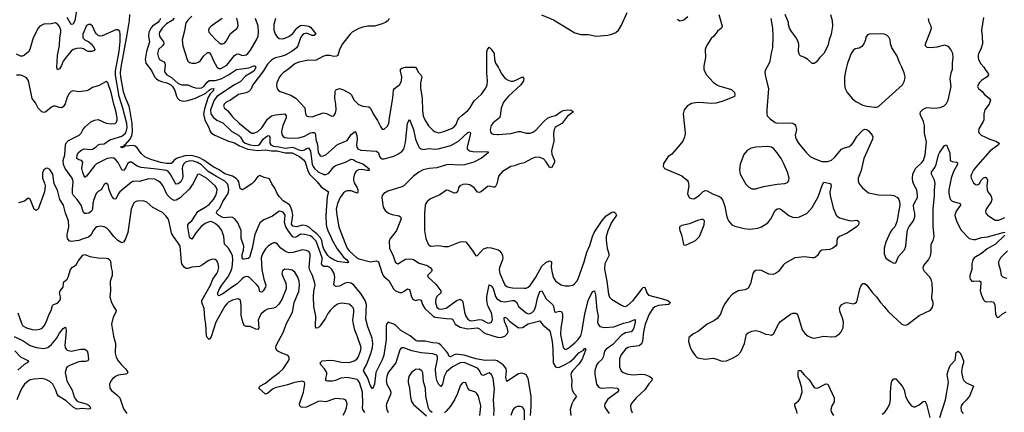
# Model space of a CAD drawing. Header units: inches. Extents: x 1649636 to 1815363, y 506543 to 641975.
# Tile 534 of 656: x 1745082 to 1755205, y 562702 to 566738. Entities that reach past the tile are written whole.
import ezdxf

# ---------------------------------------------------------------- set-up
doc = ezdxf.new("R2010")
doc.units = ezdxf.units.IN
doc.header["$MEASUREMENT"] = 0
doc.layers.add('B7546', color=7, linetype='Continuous')
doc.layers.add('B7556', color=7, linetype='Continuous')

msp = doc.modelspace()

# ---------------------------------------------------------------- linework, layer by layer
at = {"layer": 'B7546', "color": 5}
for points, elevation in [([(1745664, 566830), (1745650, 566728), (1745630, 566692), (1745610, 566689), (1745570, 566761)], 420), ([(1746530, 566750), (1746520, 566730), (1746502, 566710), (1746448, 566670), (1746430, 566650), (1746410, 566610), (1746406, 566570), (1746416, 566510), (1746385, 566410), (1746370, 566330), (1746377, 566290), (1746437, 566217), (1746468, 566150), (1746489, 566129), (1746513, 566113), (1746541, 566101), (1746595, 566090), (1746635, 566070), (1746653, 566050), (1746677, 566010), (1746693, 565953), (1746704, 565930), (1746726, 565910), (1746750, 565903), (1746770, 565901), (1746810, 565906), (1746890, 565931), (1746996, 565984), (1747030, 566014), (1747050, 566026), (1747081, 566030), (1747075, 566025), (1747074, 566010), (1747042, 565978), (1747020, 565940), (1746980, 565820), (1746972, 565770), (1746985, 565705), (1747026, 565630), (1747040, 565590), (1747055, 565570), (1747087, 565550), (1747227, 565490), (1747290, 565473), (1747341, 565441), (1747427, 565407), (1747530, 565394), (1747610, 565399), (1747671, 565391), (1747730, 565390), (1747810, 565369), (1747884, 565370), (1747958, 565330), (1747999, 565299), (1748016, 565276), (1748043, 565183), (1748065, 565145), (1748139, 565070), (1748180, 565020), (1748256, 564970), (1748244, 564916), (1748228, 564730), (1748233, 564633), (1748240, 564600), (1748255, 564555), (1748270, 564531), (1748293, 564473), (1748344, 564384), (1748415, 564295), (1748446, 564270), (1748455, 564255), (1748467, 564250), (1748459, 564241), (1748450, 564240), (1748350, 564252), (1748310, 564268), (1748270, 564292), (1748250, 564314), (1748210, 564379), (1748197, 564410), (1748188, 564470), (1748175, 564495), (1748137, 564537), (1748093, 564570), (1748062, 564602), (1748030, 564619), (1747994, 564626), (1747976, 564624), (1747930, 564608), (1747890, 564614), (1747876, 564636), (1747889, 564730), (1747884, 564770), (1747871, 564811), (1747854, 564834), (1747790, 564877), (1747750, 564919), (1747728, 564950), (1747705, 565005), (1747674, 565050), (1747650, 565101), (1747595, 565115), (1747550, 565136), (1747530, 565126), (1747490, 565072), (1747467, 565050), (1747390, 564998), (1747370, 564989), (1747350, 565003), (1747333, 565073), (1747324, 565090), (1747306, 565106), (1747268, 565128), (1747190, 565154), (1747134, 565194), (1747070, 565225), (1746974, 565294), (1746923, 565322), (1746850, 565342), (1746780, 565340), (1746694, 565310), (1746668, 565290), (1746650, 565266), (1746640, 565260), (1746590, 565260), (1746533, 565270), (1746430, 565300), (1746369, 565329), (1746330, 565361), (1746290, 565422), (1746270, 565438), (1746250, 565444), (1746161, 565439), (1746159, 565430), (1746150, 565426), (1746130, 565421), (1746125, 565425), (1746122, 565430), (1746130, 565435), (1746159, 565441), (1746157, 565450), (1746170, 565455), (1746215, 565505), (1746236, 565544), (1746243, 565590), (1746237, 565670), (1746215, 565815), (1746206, 565850), (1746170, 565934), (1746150, 565997), (1746120, 566150), (1746117, 566190), (1746124, 566250), (1746187, 566587), (1746209, 566730), (1746213, 566790)], 420), ([(1746670, 566752), (1746650, 566728), (1746590, 566696), (1746545, 566650), (1746519, 566610), (1746515, 566590), (1746518, 566570), (1746528, 566550), (1746561, 566510), (1746562, 566490), (1746549, 566470), (1746510, 566430), (1746500, 566390), (1746507, 566350), (1746520, 566330), (1746563, 566303), (1746575, 566290), (1746578, 566270), (1746571, 566210), (1746578, 566190), (1746596, 566170), (1746642, 566142), (1746710, 566082), (1746750, 566067), (1746810, 566069), (1746865, 566045), (1746890, 566039), (1746930, 566034), (1746950, 566037), (1746974, 566050), (1747010, 566096), (1747030, 566112), (1747090, 566113), (1747152, 566130), (1747229, 566170), (1747310, 566226), (1747437, 566243), (1747490, 566262), (1747502, 566262), (1747508, 566248), (1747490, 566208), (1747402, 566158), (1747350, 566099), (1747290, 566068), (1747110, 565947), (1747082, 565910), (1747045, 565810), (1747047, 565770), (1747070, 565735), (1747110, 565706), (1747170, 565677), (1747261, 565590), (1747332, 565550), (1747351, 565531), (1747375, 565490), (1747400, 565470), (1747450, 565450), (1747495, 565445), (1747532, 565448), (1747550, 565459), (1747586, 565510), (1747608, 565530), (1747630, 565545), (1747648, 565548), (1747654, 565530), (1747652, 565470), (1747662, 565450), (1747690, 565437), (1747750, 565431), (1747810, 565417), (1747890, 565426), (1747950, 565401), (1747985, 565395), (1748010, 565401), (1748030, 565414), (1748050, 565421), (1748070, 565386), (1748090, 565252), (1748098, 565230), (1748112, 565210), (1748150, 565175), (1748210, 565148), (1748230, 565147), (1748259, 565161), (1748310, 565225), (1748330, 565240), (1748430, 565273), (1748490, 565304), (1748510, 565300), (1748540, 565280), (1748610, 565256), (1748670, 565210), (1748674, 565194), (1748679, 565190), (1748672, 565188), (1748650, 565187), (1748598, 565198), (1748565, 565195), (1748540, 565180), (1748525, 565155), (1748513, 565110), (1748513, 565090), (1748522, 565062), (1748552, 565008), (1748558, 564990), (1748558, 564962), (1748550, 564955), (1748490, 564979), (1748450, 564979), (1748430, 564972), (1748410, 564957), (1748377, 564910), (1748349, 564850), (1748337, 564790), (1748342, 564730), (1748363, 564610), (1748375, 564570), (1748432, 564430), (1748450, 564391), (1748470, 564362), (1748548, 564290), (1748570, 564280), (1748690, 564248), (1748750, 564260), (1748770, 564250), (1748802, 564150), (1748820, 564110), (1748830, 564094), (1748876, 564056), (1748924, 563970), (1748946, 563950), (1748990, 563934), (1749010, 563935), (1749034, 563946), (1749070, 563972), (1749086, 563966), (1749093, 563953), (1749110, 563890), (1749124, 563864), (1749150, 563852), (1749190, 563862), (1749210, 563854), (1749224, 563810), (1749247, 563770), (1749330, 563693), (1749350, 563681), (1749470, 563666), (1749524, 563664), (1749535, 563655), (1749560, 563610), (1749610, 563579), (1749690, 563561), (1749790, 563570), (1749810, 563560), (1749846, 563526), (1749870, 563512), (1749990, 563475), (1750000, 563474)], 440), ([(1746850, 566774), (1746810, 566734), (1746794, 566710), (1746786, 566690), (1746777, 566623), (1746753, 566530), (1746758, 566470), (1746802, 566330), (1746812, 566312), (1746830, 566299), (1746850, 566292), (1746890, 566290), (1746920, 566300), (1746942, 566318), (1746975, 566365), (1747005, 566395), (1747010, 566400), (1747030, 566400), (1747050, 566374), (1747070, 566323), (1747110, 566252), (1747130, 566235), (1747150, 566236), (1747210, 566272), (1747290, 566370), (1747310, 566385), (1747330, 566387), (1747370, 566369), (1747410, 566378), (1747428, 566390), (1747455, 566425), (1747515, 566530), (1747532, 566570), (1747536, 566610), (1747532, 566670), (1747505, 566750)], 460), ([(1747164, 566750), (1747049, 566670), (1747029, 566650), (1747022, 566630), (1747027, 566610), (1747090, 566538), (1747130, 566502), (1747150, 566490), (1747170, 566489), (1747190, 566500), (1747203, 566517), (1747250, 566597), (1747314, 566646), (1747327, 566670), (1747325, 566710), (1747315, 566755)], 480), ([(1747712, 566750), (1747694, 566690), (1747695, 566630), (1747710, 566585), (1747730, 566560), (1747750, 566546), (1747790, 566541), (1747850, 566566), (1747890, 566597), (1747930, 566650), (1747950, 566669), (1747970, 566679), (1747990, 566683), (1748053, 566673), (1748070, 566660), (1748112, 566610), (1748128, 566590), (1748110, 566576), (1748090, 566576), (1748030, 566598), (1748006, 566594), (1747990, 566581), (1747970, 566553), (1747940, 566470), (1747928, 566450), (1747907, 566430), (1747874, 566406), (1747810, 566372), (1747770, 566358), (1747713, 566347), (1747690, 566336), (1747670, 566321), (1747630, 566281), (1747587, 566213), (1747480, 566070), (1747458, 566022), (1747439, 566001), (1747410, 565987), (1747330, 565970), (1747250, 565912), (1747205, 565890), (1747183, 565870), (1747176, 565850), (1747186, 565830), (1747221, 565801), (1747270, 565739), (1747340, 565670), (1747450, 565581), (1747470, 565572), (1747490, 565571), (1747530, 565587), (1747570, 565627), (1747630, 565716), (1747670, 565750), (1747710, 565761), (1747809, 565769), (1747823, 565750), (1747820, 565730), (1747786, 565650), (1747775, 565590), (1747778, 565558), (1747790, 565537), (1747808, 565528), (1747861, 565521), (1747950, 565524), (1748010, 565539), (1748070, 565574), (1748090, 565580), (1748110, 565577), (1748118, 565570), (1748124, 565550), (1748127, 565510), (1748143, 565450), (1748152, 565372), (1748170, 565338), (1748190, 565335), (1748230, 565350), (1748350, 565456), (1748450, 565496), (1748490, 565557), (1748530, 565588), (1748538, 565578), (1748547, 565547), (1748551, 565510), (1748545, 565450), (1748548, 565428), (1748559, 565410), (1748590, 565398), (1748750, 565386), (1748771, 565371), (1748781, 565330), (1748790, 565318), (1748810, 565309), (1748830, 565308), (1748930, 565336), (1748970, 565354), (1749010, 565384), (1749030, 565408), (1749050, 565475), (1749070, 565676), (1749090, 565713), (1749132, 565610), (1749152, 565510), (1749176, 565450), (1749190, 565424), (1749209, 565409), (1749225, 565405), (1749290, 565413), (1749350, 565407), (1749383, 565410), (1749514, 565446), (1749592, 565488), (1749690, 565579), (1749710, 565585), (1749715, 565570), (1749714, 565550), (1749684, 565430), (1749684, 565410), (1749705, 565390), (1749742, 565382), (1749830, 565378), (1749884, 565384), (1749898, 565378), (1749899, 565370), (1749894, 565366), (1749830, 565316), (1749750, 565273), (1749655, 565245), (1749590, 565241), (1749510, 565248), (1749470, 565246), (1749370, 565215), (1749290, 565209), (1749230, 565194), (1749187, 565170), (1749130, 565130), (1749030, 565029), (1749010, 565019), (1748866, 564974), (1748825, 564950), (1748809, 564931), (1748806, 564910), (1748819, 564810), (1748838, 564778), (1748875, 564750), (1748910, 564737), (1748982, 564722), (1748997, 564710), (1749005, 564690), (1748956, 564570), (1748930, 564532), (1748891, 564489), (1748880, 564460), (1748884, 564390), (1748923, 564310), (1748943, 564250), (1748950, 564239), (1748970, 564230), (1749050, 564278), (1749101, 564281), (1749130, 564273), (1749190, 564236), (1749270, 564210), (1749303, 564190), (1749320, 564170), (1749319, 564161), (1749316, 564150), (1749276, 564110), (1749282, 564090), (1749360, 564020), (1749412, 563950), (1749410, 563930), (1749370, 563891), (1749360, 563870), (1749357, 563830), (1749370, 563783), (1749390, 563767), (1749410, 563764), (1749466, 563774), (1749570, 563848), (1749610, 563866), (1749630, 563853), (1749637, 563837), (1749654, 563730), (1749668, 563690), (1749690, 563660), (1749710, 563646), (1749730, 563644), (1749810, 563658), (1749833, 563653), (1749890, 563622), (1749910, 563620), (1749933, 563630), (1749942, 563658), (1749936, 563710), (1749930, 563730), (1749896, 563796), (1749884, 563850), (1749886, 563894), (1749910, 564013), (1749930, 564004), (1749950, 563976), (1749972, 563892), (1749990, 563867), (1750000, 563862)], 460), ([(1748881, 566750), (1748871, 566730), (1748843, 566710), (1748810, 566694), (1748730, 566672), (1748662, 566670), (1748610, 566661), (1748570, 566646), (1748501, 566610), (1748480, 566590), (1748399, 566490), (1748370, 566430), (1748352, 566370), (1748338, 566362), (1748310, 566359), (1748270, 566369), (1748230, 566369), (1748200, 566360), (1748130, 566322), (1748110, 566318), (1748050, 566321), (1747950, 566300), (1747910, 566283), (1747850, 566233), (1747790, 566191), (1747769, 566170), (1747753, 566150), (1747726, 566090), (1747722, 566062), (1747728, 566028), (1747742, 566010), (1747759, 565999), (1747870, 565962), (1747920, 565930), (1748013, 565833), (1748020, 565770), (1748031, 565750), (1748050, 565742), (1748090, 565740), (1748190, 565777), (1748210, 565779), (1748235, 565775), (1748290, 565747), (1748310, 565751), (1748330, 565778), (1748336, 565810), (1748333, 565870), (1748322, 565930), (1748325, 565995), (1748330, 566011), (1748340, 566020), (1748370, 566030), (1748410, 566016), (1748479, 565979), (1748489, 565969), (1748519, 565910), (1748566, 565866), (1748610, 565850), (1748670, 565842), (1748688, 565830), (1748716, 565770), (1748762, 565702), (1748790, 565639), (1748810, 565614), (1748830, 565611), (1748861, 565639), (1748877, 565670), (1748883, 565730), (1748918, 565930), (1748926, 566014), (1748934, 566030), (1748989, 566071), (1749007, 566110), (1749010, 566150), (1748998, 566210), (1748998, 566230), (1749010, 566239), (1749050, 566249), (1749150, 566250), (1749165, 566230), (1749179, 566199), (1749205, 566170), (1749215, 566150), (1749204, 566090), (1749203, 566037), (1749218, 565930), (1749222, 565802), (1749231, 565750), (1749246, 565710), (1749286, 565646), (1749330, 565602), (1749348, 565590), (1749390, 565576), (1749444, 565590), (1749520, 565620), (1749550, 565637), (1749570, 565662), (1749588, 565710), (1749601, 565730), (1749630, 565758), (1749690, 565805), (1749711, 565830), (1749755, 565905), (1749830, 565974), (1749872, 566030), (1749887, 566070), (1749892, 566110), (1749886, 566190), (1749884, 566410), (1749890, 566430), (1749910, 566454), (1749930, 566435), (1749961, 566390), (1749962, 566330), (1749975, 566290), (1750000, 566250)], 480), ([(1750000, 563224), (1749990, 563231), (1749962, 563238), (1749866, 563234), (1749770, 563251), (1749650, 563288), (1749590, 563298), (1749570, 563299), (1749547, 563293), (1749510, 563271), (1749497, 563277), (1749484, 563310), (1749468, 563330), (1749412, 563392), (1749390, 563408), (1749370, 563414), (1749330, 563416), (1749250, 563434), (1749173, 563433), (1749157, 563437), (1749096, 563490), (1749002, 563542), (1748950, 563594), (1748930, 563607), (1748870, 563630), (1748852, 563610), (1748848, 563592), (1748851, 563450), (1748827, 563290), (1748810, 563243), (1748744, 563110), (1748729, 562991), (1748710, 562944), (1748690, 562973), (1748659, 563059), (1748615, 563130), (1748622, 563150), (1748648, 563191), (1748693, 563307), (1748710, 563370), (1748714, 563410), (1748705, 563465), (1748660, 563580), (1748641, 563661), (1748646, 563810), (1748635, 563850), (1748590, 563925), (1748517, 564010), (1748490, 564029), (1748450, 564037), (1748429, 564031), (1748370, 564000), (1748335, 563995), (1748321, 564001), (1748313, 564013), (1748323, 564090), (1748315, 564130), (1748290, 564169), (1748270, 564190), (1748250, 564201), (1748210, 564200), (1748190, 564210), (1748183, 564230), (1748191, 564269), (1748190, 564290), (1748130, 564461), (1748090, 564503), (1748070, 564515), (1748010, 564531), (1747970, 564533), (1747930, 564507), (1747910, 564500), (1747890, 564507), (1747844, 564564), (1747817, 564610), (1747805, 564655), (1747812, 564730), (1747790, 564758), (1747770, 564767), (1747750, 564769), (1747682, 564718), (1747590, 564682), (1747552, 564650), (1747500, 564530), (1747473, 564390), (1747445, 564295), (1747430, 564284), (1747390, 564276), (1747378, 564278), (1747369, 564289), (1747370, 564326), (1747382, 564370), (1747385, 564410), (1747360, 564490), (1747358, 564570), (1747323, 564650), (1747292, 564690), (1747270, 564703), (1747247, 564707), (1747190, 564702), (1747170, 564704), (1747125, 564730), (1747104, 564750), (1747108, 564770), (1747139, 564801), (1747171, 564870), (1747225, 564950), (1747233, 564990), (1747226, 565030), (1747217, 565050), (1747190, 565079), (1747105, 565125), (1747019, 565179), (1746950, 565246), (1746911, 565270), (1746870, 565283), (1746830, 565287), (1746787, 565273), (1746766, 565254), (1746755, 565230), (1746752, 565210), (1746758, 565130), (1746754, 565106), (1746739, 565070), (1746710, 565050), (1746690, 565049), (1746680, 565060), (1746630, 565152), (1746610, 565175), (1746590, 565187), (1746490, 565202), (1746330, 565219), (1746290, 565234), (1746230, 565273), (1746210, 565275), (1746190, 565258), (1746168, 565212), (1746149, 565189), (1746130, 565194), (1746093, 565270), (1746070, 565298), (1746050, 565313), (1746030, 565318), (1745982, 565310), (1745870, 565256), (1745850, 565237), (1745770, 565130), (1745750, 565116), (1745730, 565167), (1745721, 565210), (1745730, 565272), (1745716, 565290), (1745690, 565296), (1745670, 565310), (1745673, 565350), (1745686, 565374), (1745710, 565395), (1745746, 565410), (1745810, 565402), (1745830, 565407), (1745868, 565430), (1745890, 565451), (1745910, 565458), (1745950, 565462), (1746010, 565502), (1746130, 565542), (1746150, 565553), (1746168, 565570), (1746181, 565599), (1746186, 565630), (1746183, 565670), (1746142, 565830), (1746103, 565950), (1746066, 566166), (1746068, 566212), (1746103, 566410), (1746115, 566515), (1746115, 566590), (1746110, 566615), (1746103, 566623), (1746090, 566632), (1746070, 566632), (1745930, 566571), (1745910, 566570), (1745890, 566574), (1745871, 566591), (1745858, 566610), (1745830, 566670), (1745810, 566689), (1745790, 566690), (1745770, 566677), (1745730, 566590), (1745730, 566550), (1745750, 566530), (1745791, 566511), (1745818, 566490), (1745848, 566450), (1745854, 566430), (1745850, 566421), (1745822, 566410), (1745790, 566410), (1745770, 566417), (1745738, 566438), (1745710, 566445), (1745670, 566441), (1745632, 566430), (1745610, 566413), (1745573, 566370), (1745528, 566310), (1745510, 566266), (1745490, 566234), (1745470, 566221), (1745465, 566245), (1745469, 566370), (1745491, 566471), (1745495, 566550), (1745505, 566610), (1745504, 566630), (1745490, 566668), (1745470, 566693), (1745450, 566705), (1745405, 566695), (1745330, 566692), (1745288, 566672), (1745270, 566650), (1745219, 566550), (1745185, 566430), (1745171, 566409), (1745130, 566372), (1745110, 566363), (1745090, 566364), (1745050, 566383)], 440), ([(1748630, 562699), (1748610, 562730), (1748606, 562750), (1748611, 562790), (1748606, 562910), (1748574, 563010), (1748561, 563030), (1748550, 563038), (1748450, 563060), (1748385, 563055), (1748328, 563030), (1748298, 563022), (1748250, 563022), (1748230, 563030), (1748228, 563050), (1748241, 563090), (1748239, 563110), (1748215, 563150), (1748179, 563190), (1748171, 563210), (1748190, 563230), (1748270, 563237), (1748310, 563234), (1748390, 563217), (1748470, 563214), (1748521, 563230), (1748547, 563250), (1748561, 563270), (1748586, 563330), (1748591, 563370), (1748551, 563490), (1748527, 563547), (1748512, 563610), (1748507, 563650), (1748518, 563730), (1748516, 563756), (1748512, 563772), (1748498, 563790), (1748470, 563813), (1748390, 563823), (1748350, 563813), (1748310, 563788), (1748273, 563750), (1748250, 563717), (1748226, 563670), (1748170, 563590), (1748150, 563570), (1748126, 563566), (1748122, 563590), (1748126, 563690), (1748107, 563790), (1748103, 563890), (1748106, 563946), (1748118, 564010), (1748116, 564030), (1748091, 564110), (1748064, 564164), (1748057, 564190), (1748069, 564310), (1748067, 564330), (1748055, 564355), (1748027, 564367), (1747990, 564371), (1747890, 564344), (1747850, 564343), (1747815, 564355), (1747790, 564371), (1747767, 564390), (1747732, 564432), (1747720, 564440), (1747710, 564445), (1747690, 564444), (1747670, 564435), (1747632, 564408), (1747610, 564382), (1747579, 564330), (1747564, 564290), (1747571, 564169), (1747590, 564070), (1747611, 564010), (1747608, 563990), (1747586, 563950), (1747570, 563936), (1747550, 563939), (1747539, 563990), (1747524, 564010), (1747450, 564080), (1747430, 564094), (1747410, 564098), (1747390, 564090), (1747370, 564074), (1747318, 564022), (1747268, 563992), (1747170, 563920), (1747130, 563900), (1747120, 563910), (1747120, 563930), (1747136, 563970), (1747159, 564010), (1747222, 564090), (1747253, 564150), (1747265, 564190), (1747273, 564270), (1747269, 564310), (1747254, 564350), (1747228, 564388), (1747187, 564430), (1747180, 564510), (1747160, 564570), (1747131, 564610), (1747090, 564644), (1747050, 564662), (1747030, 564660), (1746990, 564643), (1746949, 564611), (1746897, 564550), (1746850, 564481), (1746830, 564494), (1746826, 564506), (1746810, 564610), (1746810, 564630), (1746825, 564650), (1746850, 564670), (1746913, 564767), (1746988, 564810), (1747030, 564840), (1747075, 564890), (1747098, 564930), (1747110, 564970), (1747111, 564990), (1747105, 565010), (1747092, 565030), (1747003, 565110), (1746930, 565149), (1746910, 565147), (1746866, 565054), (1746825, 564995), (1746732, 564908), (1746690, 564882), (1746670, 564880), (1746638, 564898), (1746599, 564939), (1746554, 565034), (1746530, 565066), (1746503, 565083), (1746470, 565097), (1746410, 565102), (1746310, 565076), (1746250, 565078), (1746230, 565069), (1746112, 564968), (1746098, 564950), (1746070, 564893), (1746050, 564895), (1746030, 564924), (1746003, 564990), (1745990, 565041), (1745970, 565057), (1745950, 565044), (1745918, 564990), (1745888, 564972), (1745868, 564952), (1745840, 564880), (1745834, 564850), (1745830, 564790), (1745821, 564770), (1745791, 564750), (1745770, 564746), (1745750, 564745), (1745737, 564757), (1745712, 564832), (1745674, 564890), (1745636, 564930), (1745626, 564950), (1745624, 564996), (1745631, 565070), (1745629, 565090), (1745621, 565110), (1745548, 565208), (1745532, 565250), (1745530, 565290), (1745545, 565350), (1745554, 565450), (1745564, 565476), (1745585, 565495), (1745694, 565550), (1745715, 565570), (1745730, 565607), (1745750, 565633), (1745813, 565687), (1745850, 565704), (1745890, 565712), (1745970, 565676), (1746030, 565666), (1746063, 565670), (1746077, 565683), (1746083, 565710), (1746083, 565730), (1746070, 565802), (1746048, 565868), (1746023, 565990), (1745989, 566090), (1745970, 566102), (1745897, 566063), (1745830, 566041), (1745790, 566014), (1745770, 566006), (1745690, 565998), (1745630, 566008), (1745610, 566001), (1745590, 565978), (1745570, 565942), (1745548, 565872), (1745530, 565842), (1745510, 565833), (1745490, 565835), (1745450, 565848), (1745430, 565848), (1745410, 565840), (1745351, 565790), (1745330, 565783), (1745310, 565790), (1745270, 565829), (1745245, 565885), (1745210, 565928), (1745177, 566097), (1745170, 566116), (1745150, 566140), (1745119, 566159), (1745090, 566167), (1745050, 566168)], 460), ([(1750000, 565718), (1749950, 565678), (1749928, 565650), (1749920, 565610), (1749921, 565590), (1749930, 565570), (1749950, 565560), (1749990, 565558), (1750000, 565559)], 480), ([(1748406, 562674), (1748427, 562710), (1748443, 562750), (1748448, 562790), (1748439, 562819), (1748430, 562831), (1748410, 562838), (1748330, 562844), (1748230, 562810), (1748170, 562816), (1748150, 562813), (1748030, 562754), (1747992, 562752), (1747976, 562756), (1747961, 562770), (1747959, 562790), (1747998, 562910), (1748013, 562990), (1748011, 563011), (1747990, 563024), (1747906, 563010), (1747836, 562984), (1747707, 562953), (1747681, 562939), (1747630, 562896), (1747610, 562890), (1747539, 562950), (1747549, 562970), (1747610, 563002), (1747670, 563053), (1747751, 563110), (1747790, 563150), (1747844, 563230), (1747852, 563250), (1747852, 563270), (1747843, 563283), (1747831, 563291), (1747770, 563312), (1747735, 563330), (1747717, 563350), (1747714, 563370), (1747720, 563390), (1747793, 563530), (1747822, 563610), (1747888, 563730), (1747903, 563830), (1747950, 563944), (1747959, 564010), (1747956, 564050), (1747943, 564090), (1747910, 564144), (1747882, 564162), (1747849, 564171), (1747808, 564172), (1747785, 564155), (1747778, 564130), (1747782, 564110), (1747819, 564030), (1747823, 563990), (1747820, 563970), (1747777, 563863), (1747747, 563813), (1747716, 563784), (1747690, 563773), (1747630, 563764), (1747605, 563750), (1747566, 563714), (1747550, 563690), (1747535, 563650), (1747539, 563570), (1747530, 563555), (1747510, 563558), (1747450, 563583), (1747410, 563583), (1747390, 563593), (1747376, 563630), (1747360, 563700), (1747359, 563799), (1747352, 563852), (1747330, 563870), (1747310, 563867), (1747270, 563854), (1747230, 563834), (1747210, 563818), (1747190, 563793), (1747097, 563630), (1747050, 563477), (1747030, 563452), (1747010, 563470), (1747003, 563490), (1746997, 563610), (1746985, 563670), (1746978, 563770), (1746953, 563830), (1746953, 563850), (1747043, 564010), (1747068, 564072), (1747110, 564129), (1747119, 564150), (1747129, 564190), (1747122, 564230), (1747110, 564258), (1747090, 564274), (1747062, 564278), (1747020, 564260), (1746962, 564218), (1746930, 564201), (1746850, 564195), (1746810, 564182), (1746790, 564182), (1746774, 564194), (1746750, 564228), (1746745, 564245), (1746730, 564410), (1746708, 564448), (1746662, 564510), (1746644, 564544), (1746620, 564660), (1746608, 564690), (1746583, 564723), (1746550, 564755), (1746450, 564808), (1746390, 564864), (1746350, 564877), (1746288, 564872), (1746270, 564866), (1746250, 564849), (1746229, 564790), (1746192, 564550), (1746170, 564484), (1746150, 564450), (1746130, 564445), (1746090, 564470), (1746050, 564508), (1746002, 564570), (1745976, 564596), (1745949, 564609), (1745910, 564615), (1745876, 564610), (1745861, 564599), (1745838, 564570), (1745815, 564525), (1745790, 564501), (1745734, 564486), (1745690, 564469), (1745610, 564458), (1745590, 564466), (1745573, 564490), (1745568, 564510), (1745569, 564530), (1745588, 564610), (1745584, 564670), (1745554, 564750), (1745532, 564830), (1745493, 564890), (1745470, 564987), (1745435, 565050), (1745422, 565150), (1745390, 565199), (1745368, 565212), (1745350, 565209), (1745330, 565193), (1745316, 565164), (1745316, 565110), (1745337, 565057), (1745342, 565030), (1745338, 564970), (1745270, 564789), (1745250, 564776), (1745230, 564789), (1745190, 564893), (1745170, 564904), (1745130, 564871), (1745070, 564857)], 480), ([(1750000, 565113), (1749987, 565050), (1749970, 565017), (1749950, 565017), (1749910, 565028), (1749890, 565024), (1749830, 564971), (1749810, 564960), (1749790, 564965), (1749753, 565010), (1749710, 565040), (1749670, 565047), (1749637, 565043), (1749608, 565030), (1749594, 565010), (1749582, 564970), (1749570, 564958), (1749550, 564956), (1749490, 564983), (1749470, 564984), (1749401, 564939), (1749304, 564896), (1749270, 564869), (1749258, 564850), (1749252, 564828), (1749245, 564750), (1749242, 564570), (1749256, 564490), (1749282, 564430), (1749290, 564419), (1749310, 564409), (1749390, 564417), (1749450, 564406), (1749490, 564406), (1749610, 564454), (1749630, 564459), (1749670, 564455), (1749734, 564370), (1749770, 564311), (1749790, 564315), (1749850, 564381), (1749890, 564398), (1749930, 564394), (1750000, 564371)], 480), ([(1745064, 563724), (1745099, 563619), (1745114, 563590), (1745150, 563569), (1745210, 563555), (1745250, 563550), (1745290, 563556), (1745312, 563568), (1745334, 563590), (1745355, 563630), (1745383, 563710), (1745406, 563750), (1745419, 563801), (1745428, 563812), (1745470, 563823), (1745493, 563850), (1745500, 563870), (1745500, 563890), (1745491, 563930), (1745496, 563950), (1745528, 563990), (1745531, 564029), (1745537, 564043), (1745568, 564070), (1745580, 564090), (1745603, 564170), (1745626, 564194), (1745662, 564218), (1745684, 564256), (1745730, 564316), (1745750, 564324), (1745804, 564304), (1745889, 564289), (1745970, 564288), (1745990, 564283), (1746007, 564270), (1746016, 564256), (1746022, 564190), (1746032, 564150), (1746032, 564110), (1746013, 564047), (1746014, 563950), (1746010, 563890), (1746023, 563843), (1746046, 563790), (1746073, 563750), (1746070, 563730), (1746041, 563679), (1746027, 563610), (1746046, 563486), (1746067, 563410), (1746062, 563310), (1746073, 563270), (1746094, 563230), (1746127, 563190), (1746170, 563150), (1746187, 563130), (1746194, 563110), (1746181, 563099), (1746170, 563096), (1746095, 563085), (1746068, 563072), (1746040, 563050), (1746022, 563030), (1746006, 562990), (1746007, 562950), (1746025, 562925), (1746082, 562882), (1746110, 562850), (1746150, 562738), (1746183, 562690)], 480), ([(1745023, 563483), (1745116, 563436), (1745190, 563388), (1745250, 563368), (1745330, 563358), (1745370, 563368), (1745410, 563400), (1745460, 563460), (1745490, 563517), (1745530, 563564), (1745550, 563577), (1745555, 563570), (1745558, 563538), (1745545, 563390), (1745549, 563369), (1745561, 563350), (1745570, 563342), (1745610, 563330), (1745710, 563350), (1745750, 563350), (1745774, 563334), (1745782, 563310), (1745788, 563250), (1745781, 563230), (1745757, 563223), (1745710, 563225), (1745690, 563221), (1745595, 563185), (1745571, 563170), (1745562, 563158), (1745548, 563110), (1745567, 563027), (1745620, 562930), (1745642, 562862), (1745657, 562837), (1745670, 562821), (1745690, 562809), (1745766, 562790), (1745790, 562776), (1745799, 562770), (1745810, 562750), (1745803, 562737), (1745790, 562733), (1745730, 562740), (1745670, 562736), (1745630, 562755), (1745559, 562819), (1745481, 562870), (1745468, 562888), (1745453, 562930), (1745421, 562990), (1745390, 563018), (1745350, 563040), (1745310, 563049), (1745230, 563044), (1745190, 563035), (1745170, 563024), (1745130, 562990), (1745110, 562961), (1745090, 562923), (1745053, 562830)], 460), ([(1745030, 563335), (1745090, 563272), (1745171, 563230), (1745159, 563210), (1745126, 563194), (1745063, 563137)], 440), ([(1749958, 562670), (1749959, 562730), (1749954, 562830), (1749963, 562943), (1749948, 563050), (1749931, 563091), (1749910, 563107), (1749890, 563102), (1749850, 563081), (1749830, 563086), (1749810, 563132), (1749790, 563157), (1749650, 563213), (1749610, 563210), (1749530, 563169), (1749470, 563119), (1749445, 563070), (1749430, 562992), (1749410, 562968), (1749390, 562987), (1749370, 563028), (1749359, 563090), (1749357, 563150), (1749379, 563250), (1749379, 563270), (1749369, 563289), (1749350, 563298), (1749330, 563302), (1749210, 563312), (1749115, 563335), (1749030, 563364), (1749010, 563365), (1749001, 563359), (1748990, 563344), (1748949, 563211), (1748870, 563110), (1748855, 563070), (1748848, 563030), (1748855, 562990), (1748891, 562931), (1748896, 562910), (1748893, 562887), (1748853, 562790), (1748849, 562770), (1748855, 562730), (1748870, 562701)], 460), ([(1749321, 562701), (1749299, 562719), (1749286, 562746), (1749258, 562870), (1749255, 562950), (1749234, 563014), (1749228, 563108), (1749217, 563130), (1749190, 563145), (1749150, 563141), (1749110, 563111), (1749083, 563070), (1749074, 563034), (1749074, 563010), (1749088, 562950), (1749098, 562858), (1749110, 562815), (1749130, 562782), (1749265, 562665)], 480), ([(1749811, 562670), (1749821, 562730), (1749822, 562770), (1749799, 562870), (1749780, 562900), (1749769, 562909), (1749708, 562930), (1749688, 562950), (1749670, 563005), (1749647, 563010), (1749630, 563001), (1749610, 562975), (1749583, 562897), (1749552, 562830), (1749510, 562767), (1749467, 562713), (1749450, 562696)], 480)]:
    msp.add_lwpolyline(points, dxfattribs=dict(at, elevation=elevation))
at = {"layer": 'B7556', "color": 5}
for points, elevation in [([(1750448, 566788), (1750570, 566736), (1750790, 566603), (1750850, 566587), (1750930, 566585), (1751010, 566568), (1751130, 566579), (1751170, 566589), (1751210, 566607), (1751237, 566630), (1751270, 566680), (1751328, 566812)], 520), ([(1752270, 566790), (1752305, 566670), (1752296, 566650), (1752258, 566622), (1752218, 566570), (1752190, 566543), (1752142, 566470), (1752130, 566430), (1752132, 566348), (1752116, 566264), (1752117, 566230), (1752122, 566210), (1752142, 566170), (1752210, 566097), (1752248, 566068), (1752270, 566057), (1752399, 566019), (1752431, 565990), (1752436, 565970), (1752431, 565950), (1752303, 565897), (1752240, 565880), (1752195, 565875), (1752070, 565888), (1752030, 565885), (1751990, 565877), (1751946, 565850), (1751915, 565810), (1751904, 565770), (1751924, 565570), (1751918, 565530), (1751899, 565490), (1751869, 565450), (1751786, 565354), (1751750, 565330), (1751734, 565310), (1751701, 565259), (1751699, 565230), (1751703, 565223), (1751712, 565210), (1751890, 565132), (1751944, 565090), (1751956, 565070), (1751962, 565030), (1751949, 564950), (1751953, 564930), (1751970, 564908), (1751990, 564899), (1752010, 564897), (1752019, 564901), (1752069, 564930), (1752110, 564971), (1752130, 564981), (1752150, 564979), (1752210, 564943), (1752270, 564924), (1752290, 564911), (1752310, 564879), (1752330, 564819), (1752353, 564713), (1752370, 564671), (1752405, 564630), (1752436, 564616), (1752532, 564592), (1752590, 564586), (1752670, 564595), (1752710, 564608), (1752773, 564650), (1752803, 564690), (1752850, 564776), (1752870, 564795), (1752890, 564796), (1752910, 564788), (1752990, 564725), (1753027, 564707), (1753070, 564703), (1753098, 564710), (1753173, 564747), (1753231, 564809), (1753290, 564916), (1753336, 565044), (1753350, 565068), (1753413, 565053), (1753423, 565043), (1753426, 565030), (1753410, 564970), (1753413, 564930), (1753444, 564804), (1753477, 564730), (1753510, 564702), (1753610, 564673), (1753630, 564670), (1753690, 564676), (1753707, 564667), (1753711, 564650), (1753707, 564630), (1753687, 564610), (1753590, 564543), (1753510, 564508), (1753490, 564492), (1753484, 564470), (1753483, 564430), (1753468, 564410), (1753441, 564390), (1753410, 564376), (1753330, 564369), (1753310, 564356), (1753286, 564314), (1753264, 564296), (1753250, 564290), (1753230, 564290), (1753150, 564300), (1753050, 564290), (1752950, 564233), (1752930, 564214), (1752883, 564150), (1752852, 564128), (1752830, 564120), (1752783, 564123), (1752710, 564160), (1752690, 564165), (1752650, 564160), (1752634, 564150), (1752620, 564130), (1752597, 564023), (1752570, 563978), (1752539, 563961), (1752470, 563950), (1752410, 563915), (1752370, 563872), (1752330, 563819), (1752310, 563779), (1752287, 563710), (1752253, 563667), (1752217, 563643), (1752150, 563610), (1752062, 563538), (1752010, 563510), (1751963, 563470), (1751957, 563430), (1751980, 563360), (1751994, 563330), (1752025, 563285), (1752050, 563264), (1752130, 563250), (1752210, 563258), (1752249, 563249), (1752290, 563231), (1752310, 563228), (1752350, 563233), (1752410, 563258), (1752464, 563290), (1752495, 563325), (1752534, 563410), (1752556, 563504), (1752570, 563519), (1752610, 563537), (1752650, 563542), (1752690, 563532), (1752750, 563505), (1752783, 563503), (1752810, 563495), (1752832, 563508), (1752885, 563610), (1752905, 563635), (1753008, 563712), (1753030, 563722), (1753060, 563720), (1753073, 563714), (1753082, 563702), (1753127, 563550), (1753157, 563510), (1753190, 563484), (1753229, 563469), (1753250, 563465), (1753350, 563484), (1753430, 563477), (1753470, 563482), (1753510, 563510), (1753529, 563530), (1753549, 563571), (1753550, 563634), (1753542, 563670), (1753516, 563730), (1753513, 563750), (1753511, 563770), (1753518, 563790), (1753535, 563810), (1753570, 563829), (1753590, 563830), (1753650, 563816), (1753670, 563824), (1753684, 563836), (1753691, 563850), (1753718, 563970), (1753730, 563999), (1753750, 564027), (1753770, 564025), (1753790, 564010), (1753850, 563930), (1753890, 563888), (1753931, 563831), (1753971, 563791), (1754010, 563740), (1754150, 563610), (1754170, 563600), (1754190, 563598), (1754210, 563606), (1754330, 563696), (1754447, 563753), (1754464, 563776), (1754474, 563810), (1754474, 563830), (1754461, 563870), (1754460, 563890), (1754466, 563950), (1754465, 564030), (1754452, 564070), (1754439, 564090), (1754384, 564150), (1754373, 564170), (1754372, 564190), (1754379, 564210), (1754424, 564270), (1754445, 564310), (1754452, 564350), (1754452, 564430), (1754474, 564470), (1754483, 564510), (1754474, 564614), (1754473, 564790), (1754487, 564930), (1754486, 564990), (1754493, 565053), (1754488, 565090), (1754458, 565150), (1754458, 565170), (1754490, 565217), (1754505, 565250), (1754530, 565350), (1754540, 565370), (1754590, 565445), (1754610, 565451), (1754644, 565370), (1754650, 565290), (1754670, 565281), (1754715, 565275), (1754725, 565265), (1754724, 565250), (1754683, 565177), (1754660, 565110), (1754636, 564990), (1754635, 564950), (1754645, 564905), (1754652, 564890), (1754670, 564871), (1754752, 564850), (1754755, 564830), (1754710, 564770), (1754698, 564730), (1754700, 564710), (1754713, 564670), (1754758, 564578), (1754844, 564490), (1754890, 564477), (1754910, 564478), (1754970, 564498), (1755033, 564507), (1755192, 564552), (1755215, 564555)], 520), ([(1751844, 566744), (1751870, 566727), (1751890, 566728), (1751910, 566736), (1751950, 566770)], 520), ([(1752803, 566750), (1752822, 566650), (1752826, 566570), (1752823, 566450), (1752807, 566393), (1752793, 566310), (1752787, 566290), (1752746, 566214), (1752743, 566197), (1752748, 566152), (1752780, 566030), (1752762, 565810), (1752762, 565770), (1752768, 565750), (1752799, 565719), (1752850, 565682), (1752875, 565675), (1753010, 565678), (1753030, 565674), (1753050, 565660), (1753059, 565650), (1753069, 565610), (1753056, 565550), (1753058, 565530), (1753064, 565510), (1753090, 565470), (1753170, 565369), (1753209, 565330), (1753250, 565310), (1753330, 565282), (1753390, 565281), (1753430, 565295), (1753459, 565321), (1753530, 565406), (1753550, 565419), (1753610, 565436), (1753630, 565449), (1753650, 565472), (1753690, 565537), (1753750, 565601), (1753770, 565614), (1753790, 565610), (1753810, 565595), (1753845, 565550), (1753853, 565530), (1753851, 565510), (1753762, 565310), (1753733, 565187), (1753702, 565110), (1753702, 565082), (1753714, 565050), (1753748, 565010), (1753790, 564971), (1753810, 564959), (1753910, 564937), (1754050, 564934), (1754070, 564930), (1754107, 564910), (1754121, 564890), (1754128, 564868), (1754130, 564830), (1754101, 564659), (1754079, 564610), (1754050, 564579), (1754030, 564549), (1753986, 564450), (1753970, 564390), (1753971, 564330), (1753988, 564288), (1754030, 564256), (1754070, 564236), (1754090, 564238), (1754117, 564303), (1754174, 564370), (1754185, 564390), (1754192, 564410), (1754206, 564554), (1754214, 564586), (1754228, 564612), (1754270, 564670), (1754286, 564710), (1754286, 564750), (1754275, 564790), (1754273, 564830), (1754283, 564857), (1754311, 564910), (1754314, 564930), (1754305, 564990), (1754277, 565037), (1754264, 565070), (1754260, 565110), (1754264, 565150), (1754293, 565207), (1754358, 565270), (1754373, 565290), (1754391, 565349), (1754404, 565484), (1754385, 565570), (1754385, 565650), (1754374, 565690), (1754346, 565750), (1754341, 565770), (1754343, 565790), (1754366, 565814), (1754391, 565829), (1754410, 565834), (1754490, 565830), (1754546, 565834), (1754586, 565854), (1754610, 565878), (1754628, 565910), (1754659, 566050), (1754649, 566129), (1754660, 566190), (1754672, 566230), (1754672, 566290), (1754679, 566350), (1754675, 566390), (1754655, 566430), (1754630, 566461), (1754590, 566475), (1754510, 566455), (1754450, 566448), (1754412, 566452), (1754395, 566470), (1754396, 566490), (1754444, 566610), (1754455, 566650), (1754453, 566670), (1754434, 566714), (1754426, 566750)], 540), ([(1753419, 566790), (1753434, 566730), (1753437, 566670), (1753424, 566590), (1753404, 566530), (1753390, 566470), (1753350, 566390), (1753308, 566350), (1753270, 566301), (1753250, 566287), (1753230, 566289), (1753185, 566330), (1753150, 566350), (1753110, 566365), (1753098, 566378), (1753090, 566410), (1753093, 566487), (1753086, 566510), (1753068, 566548), (1753016, 566616), (1752996, 566650), (1752985, 566690), (1752985, 566710), (1752953, 566790)], 540), ([(1754990, 566762), (1754970, 566630), (1754979, 566570), (1754980, 566490), (1754965, 566435), (1754940, 566390), (1754935, 566370), (1754935, 566350), (1754939, 566330), (1754964, 566284), (1754995, 566250), (1755014, 566214), (1755036, 566190), (1755041, 566170), (1755030, 566149), (1755010, 566141), (1754970, 566113), (1754946, 566090), (1754931, 566050), (1754938, 566030), (1754979, 565999), (1755001, 565970), (1755051, 565930), (1755062, 565910), (1755050, 565870), (1755005, 565810), (1754995, 565770), (1754995, 565710), (1754988, 565690), (1754943, 565617), (1754938, 565590), (1754945, 565570), (1754967, 565550), (1755056, 565510), (1755119, 565490), (1755151, 565470), (1755145, 565450), (1755061, 565390), (1754910, 565217), (1754889, 565190), (1754867, 565150), (1754862, 565130), (1754865, 565110), (1754890, 565061), (1754910, 565043), (1754930, 565040), (1754950, 565055), (1754970, 565091), (1754990, 565111), (1755010, 565119), (1755025, 565110), (1755031, 565090), (1755025, 565030), (1755028, 564990), (1755037, 564970), (1755067, 564930), (1755075, 564910), (1755076, 564890), (1755070, 564866), (1755019, 564790), (1755011, 564769), (1755015, 564750), (1755031, 564730), (1755110, 564679), (1755150, 564677), (1755210, 564706)], 540), ([(1750000, 566250), (1750013, 566230), (1750038, 566178), (1750073, 566133), (1750110, 566112), (1750134, 566106), (1750154, 566106), (1750184, 566116), (1750250, 566152), (1750264, 566130), (1750261, 566110), (1750235, 566070), (1750108, 565952), (1750057, 565890), (1750031, 565829), (1750023, 565750), (1750014, 565730), (1750000, 565718)], 480), ([(1750000, 565559), (1750130, 565567), (1750210, 565587), (1750230, 565587), (1750290, 565570), (1750330, 565573), (1750357, 565583), (1750390, 565604), (1750471, 565690), (1750510, 565725), (1750550, 565744), (1750590, 565752), (1750650, 565795), (1750670, 565803), (1750714, 565810), (1750750, 565807), (1750777, 565790), (1750713, 565747), (1750674, 565690), (1750656, 565670), (1750600, 565640), (1750588, 565630), (1750576, 565610), (1750569, 565570), (1750572, 565490), (1750549, 565390), (1750554, 565354), (1750580, 565290), (1750580, 565270), (1750550, 565216), (1750530, 565221), (1750496, 565276), (1750466, 565306), (1750430, 565323), (1750390, 565326), (1750350, 565312), (1750270, 565265), (1750210, 565253), (1750170, 565236), (1750130, 565228), (1750044, 565176), (1750004, 565130), (1750000, 565113)], 480), ([(1750000, 564371), (1750010, 564367), (1750037, 564337), (1750047, 564310), (1750049, 564290), (1750046, 564270), (1750015, 564190), (1750012, 564168), (1750018, 564130), (1750070, 564014), (1750090, 563996), (1750107, 563990), (1750150, 563983), (1750270, 563980), (1750290, 563980), (1750310, 563988), (1750330, 564006), (1750387, 564090), (1750450, 564206), (1750490, 564241), (1750530, 564258), (1750548, 564248), (1750546, 564190), (1750555, 564135), (1750570, 564084), (1750590, 564053), (1750610, 564035), (1750650, 564014), (1750690, 564003), (1750730, 564002), (1750770, 564010), (1750781, 564019), (1750810, 564050), (1750824, 564076), (1750886, 564250), (1750913, 564347), (1750944, 564416), (1750971, 564510), (1750989, 564551), (1751070, 564674), (1751110, 564721), (1751170, 564761), (1751190, 564762), (1751209, 564749), (1751219, 564730), (1751168, 564652), (1751129, 564569), (1751112, 564510), (1751112, 564472), (1751122, 564390), (1751138, 564330), (1751139, 564310), (1751099, 564230), (1751094, 564174), (1751118, 564050), (1751136, 563916), (1751147, 563887), (1751167, 563867), (1751270, 563804), (1751290, 563792), (1751310, 563790), (1751330, 563800), (1751390, 563850), (1751483, 563970), (1751490, 563985), (1751510, 563987), (1751531, 563930), (1751547, 563907), (1751690, 563870), (1751744, 563850), (1751770, 563830), (1751764, 563816), (1751754, 563810), (1751650, 563801), (1751612, 563788), (1751590, 563769), (1751552, 563710), (1751514, 563610), (1751495, 563530), (1751485, 563435), (1751474, 563406), (1751450, 563385), (1751364, 563376), (1751333, 563367), (1751310, 563352), (1751262, 563290), (1751249, 563251), (1751247, 563170), (1751264, 563130), (1751286, 563110), (1751335, 563095), (1751390, 563087), (1751470, 563095), (1751510, 563091), (1751560, 563070), (1751583, 563050), (1751580, 563030), (1751550, 562994), (1751508, 562932), (1751419, 562850), (1751369, 562790), (1751362, 562770), (1751366, 562734), (1751378, 562698)], 480), ([(1755210, 564524), (1755114, 564430), (1755030, 564381), (1754970, 564335), (1754894, 564290), (1754880, 564270), (1754872, 564230), (1754870, 564170), (1754852, 564110), (1754850, 564086), (1754855, 564070), (1754872, 564052), (1754890, 564049), (1754950, 564055), (1754963, 564043), (1754965, 564030), (1754958, 563950), (1754970, 563906), (1754990, 563857), (1755004, 563844), (1755019, 563839), (1755070, 563841), (1755095, 563835), (1755109, 563809), (1755116, 563716), (1755130, 563678), (1755150, 563679), (1755186, 563714), (1755224, 563736)], 520), ([(1755239, 564361), (1755165, 564290), (1755146, 564250), (1755144, 564230), (1755164, 564170), (1755173, 564113), (1755192, 564092), (1755230, 564081)], 540), ([(1750000, 563862), (1750030, 563846), (1750070, 563838), (1750150, 563852), (1750170, 563850), (1750193, 563830), (1750210, 563790), (1750290, 563726), (1750310, 563716), (1750330, 563717), (1750350, 563727), (1750370, 563749), (1750390, 563794), (1750406, 563874), (1750430, 563944), (1750450, 563950), (1750496, 563870), (1750559, 563810), (1750570, 563790), (1750579, 563739), (1750590, 563730), (1750630, 563743), (1750650, 563738), (1750656, 563730), (1750663, 563710), (1750663, 563670), (1750644, 563570), (1750643, 563503), (1750669, 563369), (1750690, 563348), (1750710, 563354), (1750730, 563368), (1750790, 563416), (1750822, 563450), (1750850, 563490), (1750862, 563530), (1750892, 563710), (1750927, 563850), (1750970, 563945), (1750990, 563951), (1751002, 563910), (1751016, 563756), (1751028, 563690), (1751022, 563630), (1751028, 563608), (1751046, 563586), (1751090, 563575), (1751190, 563582), (1751290, 563617), (1751350, 563631), (1751390, 563651), (1751410, 563655), (1751411, 563630), (1751395, 563570), (1751388, 563552), (1751370, 563531), (1751310, 563518), (1751270, 563495), (1751179, 563401), (1751110, 563350), (1751094, 563330), (1751082, 563270), (1751069, 563250), (1751028, 563212), (1751012, 563188), (1750994, 563130), (1750995, 563090), (1751012, 562992), (1751030, 562968), (1751050, 562955), (1751070, 562950), (1751150, 562957), (1751225, 562950), (1751242, 562930), (1751229, 562910), (1751130, 562837), (1751099, 562790), (1751095, 562770), (1751101, 562750), (1751143, 562690)], 460), ([(1750000, 563474), (1750030, 563472), (1750070, 563486), (1750095, 563510), (1750103, 563530), (1750094, 563574), (1750065, 563635), (1750063, 563670), (1750070, 563682), (1750090, 563670), (1750119, 563639), (1750210, 563570), (1750250, 563574), (1750310, 563611), (1750430, 563644), (1750461, 563601), (1750522, 563550), (1750534, 563530), (1750555, 563430), (1750564, 563350), (1750566, 563210), (1750590, 563171), (1750610, 563163), (1750630, 563168), (1750690, 563194), (1750739, 563221), (1750781, 563259), (1750830, 563313), (1750878, 563341), (1750890, 563358), (1750897, 563357), (1750901, 563350), (1750895, 563330), (1750866, 563250), (1750830, 563196), (1750769, 563131), (1750755, 563110), (1750748, 563090), (1750757, 563030), (1750755, 562970), (1750761, 562930), (1750778, 562898), (1750808, 562870), (1750775, 562825), (1750758, 562790), (1750743, 562730), (1750747, 562670)], 440), ([(1754541, 562650), (1754599, 562830), (1754631, 563010), (1754619, 563090), (1754627, 563130), (1754650, 563182), (1754700, 563240), (1754710, 563316), (1754730, 563331), (1754742, 563322), (1754750, 563315), (1754770, 563275), (1754787, 563230), (1754787, 563210), (1754773, 563170), (1754765, 563115), (1754778, 563050), (1754788, 563028), (1754808, 563008), (1754888, 562970), (1754847, 562870), (1754814, 562826), (1754775, 562790), (1754763, 562770), (1754759, 562750), (1754761, 562721), (1754764, 562710), (1754781, 562690)], 480), ([(1750333, 562670), (1750342, 562762), (1750339, 562870), (1750310, 563050), (1750290, 563086), (1750270, 563098), (1750244, 563104), (1750210, 563099), (1750090, 563019), (1750081, 563061), (1750088, 563130), (1750084, 563150), (1750071, 563171), (1750051, 563191), (1750000, 563224)], 440), ([(1753075, 562690), (1753072, 562710), (1753051, 562770), (1753053, 562790), (1753090, 562820), (1753102, 562838), (1753125, 562910), (1753123, 562950), (1753103, 563023), (1753085, 563070), (1753085, 563110), (1753090, 563131), (1753110, 563133), (1753147, 563087), (1753197, 563037), (1753250, 562959), (1753270, 562950), (1753290, 562955), (1753370, 562994), (1753390, 562990), (1753456, 562850), (1753454, 562810), (1753433, 562770), (1753423, 562730), (1753426, 562706), (1753448, 562670)], 480), ([(1753950, 562683), (1753976, 562704), (1754009, 562750), (1754028, 562792), (1754035, 562830), (1754035, 562910), (1754042, 562990), (1754050, 563022), (1754070, 563048), (1754090, 563045), (1754156, 562970), (1754175, 562935), (1754190, 562870), (1754210, 562825), (1754230, 562792), (1754250, 562770), (1754270, 562760), (1754290, 562760), (1754330, 562780), (1754370, 562815), (1754390, 562817), (1754393, 562813), (1754405, 562785), (1754438, 562650)], 480), ([(1750272, 562608), (1750273, 562713), (1750270, 562732), (1750262, 562742), (1750250, 562755), (1750230, 562763), (1750198, 562762), (1750170, 562749), (1750153, 562727), (1750130, 562670)], 460)]:
    msp.add_lwpolyline(points, dxfattribs=dict(at, elevation=elevation))
for points, elevation in [([(1753930, 566594), (1753870, 566590), (1753827, 566593), (1753798, 566582), (1753783, 566557), (1753779, 566530), (1753762, 566490), (1753739, 566461), (1753714, 566446), (1753670, 566438), (1753650, 566421), (1753630, 566390), (1753593, 566290), (1753576, 566224), (1753561, 566150), (1753562, 566070), (1753570, 566030), (1753591, 565990), (1753643, 565923), (1753677, 565897), (1753750, 565860), (1753790, 565848), (1753870, 565838), (1753890, 565838), (1753910, 565846), (1754158, 566070), (1754180, 566110), (1754187, 566150), (1754177, 566190), (1754153, 566250), (1754131, 566291), (1754101, 566370), (1754050, 566450), (1754036, 566490), (1754030, 566530), (1754017, 566557), (1753998, 566578), (1753970, 566590)], 560), ([(1752770, 565433), (1752650, 565427), (1752604, 565416), (1752577, 565403), (1752559, 565390), (1752528, 565352), (1752488, 565252), (1752483, 565190), (1752490, 565150), (1752548, 565048), (1752578, 565018), (1752610, 564999), (1752650, 564999), (1752670, 565005), (1752730, 565022), (1752870, 565047), (1752950, 565053), (1752975, 565065), (1752989, 565090), (1752992, 565110), (1752977, 565170), (1752942, 565250), (1752910, 565310), (1752870, 565369), (1752834, 565410), (1752810, 565428)], 540), ([(1752110, 564684), (1752090, 564684), (1752050, 564673), (1751970, 564638), (1751890, 564621), (1751867, 564610), (1751864, 564590), (1751868, 564570), (1751887, 564527), (1751906, 564430), (1751910, 564425), (1751930, 564420), (1751950, 564429), (1752030, 564470), (1752052, 564488), (1752070, 564511), (1752120, 564630), (1752124, 564670)], 520)]:
    msp.add_lwpolyline(points, close=True, dxfattribs=dict(at, elevation=elevation))

doc.saveas('drawing.dxf')
